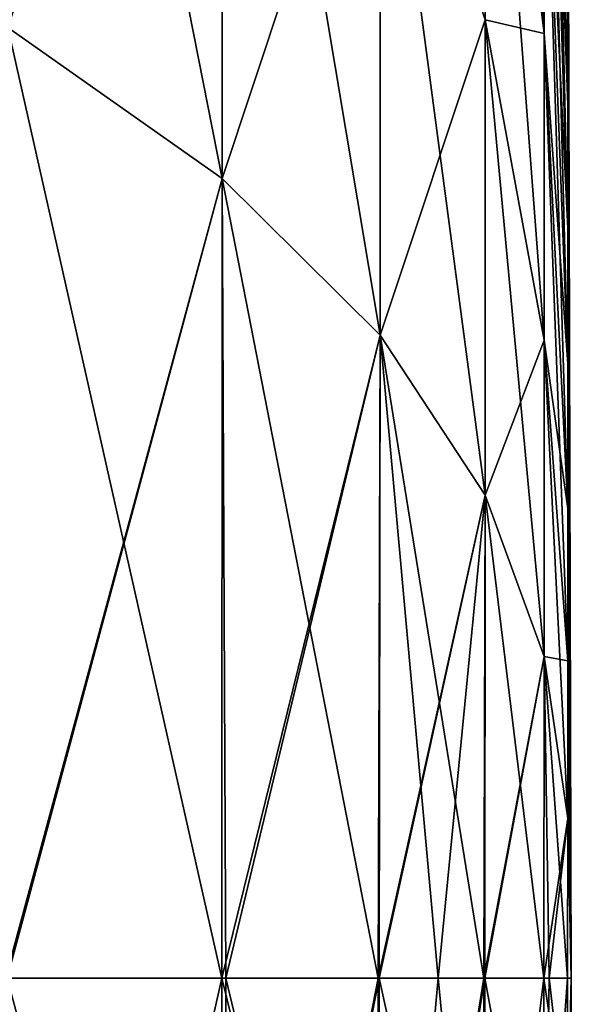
# Model space of a CAD drawing. Header units: millimetres. Extents: x -168 to 168, y -6 to 84.
# Tile 268 of 288: x 167.802 to 168, y 55.491 to 55.845. Entities that reach past the tile are written whole.
import ezdxf

# ---------------------------------------------------------------- set-up
doc = ezdxf.new("R2010")
doc.units = ezdxf.units.MM
doc.header["$LTSCALE"] = 65.185185
for name, color, linetype in [('656', 7, 'CONTINUOUS'), ('662', 7, 'CONTINUOUS'), ('758', 7, 'CONTINUOUS'), ('764', 7, 'CONTINUOUS')]:
    doc.layers.add(name, color=color, linetype=linetype)

msp = doc.modelspace()

# ---------------------------------------------------------------- linework, layer by layer
at = {"layer": '656', "linetype": 'Continuous'}
for points in [[(167.87438, 55.21226, 102.72231), (167.7971, 55.5, 102.26921), (167.87435, 55.5, 102.704), (167.87438, 55.21226, 102.72231)], [(167.79735, 55.15789, 102.29192), (167.7971, 55.5, 102.26921), (167.87438, 55.21226, 102.72231), (167.79735, 55.15789, 102.29192)], [(167.7971, 55.5, 107.73079), (167.79735, 55.15789, 107.70808), (167.87435, 55.5, 107.296), (167.7971, 55.5, 107.73079)], [(167.87435, 55.5, 107.296), (167.79735, 55.15789, 107.70808), (167.87438, 55.21226, 107.27769), (167.87435, 55.5, 107.296)], [(167.87435, 55.5, 107.296), (167.87438, 55.21226, 107.27769), (167.87574, 55.5, 107.28675), (167.87435, 55.5, 107.296)], [(167.87438, 55.21226, 102.72231), (167.87435, 55.5, 102.704), (167.93124, 55.26864, 103.16863), (167.87438, 55.21226, 102.72231)], [(167.93124, 55.26864, 103.16863), (167.87435, 55.5, 102.704), (167.87574, 55.5, 102.71325), (167.93124, 55.26864, 103.16863)], [(167.93086, 55.5, 106.8496), (167.87438, 55.21226, 107.27769), (167.93124, 55.26864, 106.83137), (167.93086, 55.5, 106.8496)], [(167.93049, 55.5, 106.85317), (167.87438, 55.21226, 107.27769), (167.93086, 55.5, 106.8496), (167.93049, 55.5, 106.85317)], [(167.87574, 55.5, 107.28675), (167.87438, 55.21226, 107.27769), (167.93049, 55.5, 106.85317), (167.87574, 55.5, 107.28675)], [(167.93049, 55.5, 103.14683), (167.93124, 55.26864, 103.16863), (167.87574, 55.5, 102.71325), (167.93049, 55.5, 103.14683)], [(167.93086, 55.5, 103.1504), (167.93124, 55.26864, 103.16863), (167.93049, 55.5, 103.14683), (167.93086, 55.5, 103.1504)], [(167.93086, 55.5, 106.8496), (167.93124, 55.26864, 106.83137), (167.95217, 55.5, 106.61995), (167.93086, 55.5, 106.8496)], [(167.96907, 55.32619, 103.62417), (167.93086, 55.5, 103.1504), (167.95217, 55.5, 103.38005), (167.96907, 55.32619, 103.62417)], [(167.93124, 55.26864, 103.16863), (167.93086, 55.5, 103.1504), (167.96907, 55.32619, 103.62417), (167.93124, 55.26864, 103.16863)], [(167.9685, 55.5, 106.39568), (167.93124, 55.26864, 106.83137), (167.9689, 55.5, 106.38942), (167.9685, 55.5, 106.39568)], [(167.9689, 55.5, 106.38942), (167.93124, 55.26864, 106.83137), (167.96907, 55.32619, 106.37583), (167.9689, 55.5, 106.38942)], [(167.95217, 55.5, 106.61995), (167.93124, 55.26864, 106.83137), (167.9685, 55.5, 106.39568), (167.95217, 55.5, 106.61995)], [(167.9685, 55.5, 103.60432), (167.96907, 55.32619, 103.62417), (167.95217, 55.5, 103.38005), (167.9685, 55.5, 103.60432)], [(167.9689, 55.5, 103.61058), (167.96907, 55.32619, 103.62417), (167.9685, 55.5, 103.60432), (167.9689, 55.5, 103.61058)], [(167.96907, 55.32619, 103.62417), (167.9689, 55.5, 103.61058), (167.99023, 55.38418, 104.08322), (167.96907, 55.32619, 103.62417)], [(167.99023, 55.38418, 104.08322), (167.9689, 55.5, 103.61058), (167.99015, 55.5, 104.07322), (167.99023, 55.38418, 104.08322)], [(167.9689, 55.5, 106.38942), (167.96907, 55.32619, 106.37583), (167.99015, 55.5, 105.92678), (167.9689, 55.5, 106.38942)], [(167.99015, 55.5, 105.92678), (167.96907, 55.32619, 106.37583), (167.99023, 55.38418, 105.91678), (167.99015, 55.5, 105.92678)], [(167.99023, 55.38418, 104.08322), (167.99015, 55.5, 104.07322), (167.99868, 55.44211, 104.54173), (167.99023, 55.38418, 104.08322)], [(167.99868, 55.44211, 104.54173), (167.99015, 55.5, 104.07322), (167.99207, 55.5, 104.14057), (167.99868, 55.44211, 104.54173)], [(167.99015, 55.5, 105.92678), (167.99023, 55.38418, 105.91678), (167.99207, 55.5, 105.85943), (167.99015, 55.5, 105.92678)], [(167.99861, 55.5, 105.47131), (167.99023, 55.38418, 105.91678), (167.99868, 55.44211, 105.45827), (167.99861, 55.5, 105.47131)], [(167.99207, 55.5, 105.85943), (167.99023, 55.38418, 105.91678), (167.99861, 55.5, 105.47131), (167.99207, 55.5, 105.85943)], [(167.99861, 55.5, 104.52869), (167.99868, 55.44211, 104.54173), (167.99207, 55.5, 104.14057), (167.99861, 55.5, 104.52869)], [(167.99861, 55.5, 105.47131), (167.99868, 55.44211, 105.45827), (168, 55.5, 105), (167.99861, 55.5, 105.47131)], [(167.99868, 55.44211, 104.54173), (167.99861, 55.5, 104.52869), (168, 55.5, 105), (167.99868, 55.44211, 104.54173)], [(167.99868, 55.14409, 105.29443), (167.99868, 55.10999, 105.24751), (168, 55.5, 105), (167.99868, 55.14409, 105.29443)], [(167.99868, 55.10999, 105.24751), (167.99868, 55.08205, 105.19667), (168, 55.5, 105), (167.99868, 55.10999, 105.24751)], [(167.99868, 55.08205, 105.19667), (167.99868, 55.0607, 105.14274), (168, 55.5, 105), (167.99868, 55.08205, 105.19667)], [(167.99868, 55.0607, 105.14274), (167.99868, 55.04627, 105.08655), (168, 55.5, 105), (167.99868, 55.0607, 105.14274)], [(167.99868, 55.04627, 105.08655), (167.99868, 55.039, 105.029), (168, 55.5, 105), (167.99868, 55.04627, 105.08655)], [(167.99868, 55.039, 105.029), (167.99868, 55.039, 104.971), (168, 55.5, 105), (167.99868, 55.039, 105.029)], [(167.99868, 55.039, 104.971), (167.99868, 55.04627, 104.91345), (168, 55.5, 105), (167.99868, 55.039, 104.971)], [(167.99868, 55.04627, 104.91345), (167.99868, 55.0607, 104.85726), (168, 55.5, 105), (167.99868, 55.04627, 104.91345)], [(167.99868, 55.0607, 104.85726), (167.99868, 55.08205, 104.80333), (168, 55.5, 105), (167.99868, 55.0607, 104.85726)], [(167.99868, 55.08205, 104.80333), (167.99868, 55.10999, 104.75249), (168, 55.5, 105), (167.99868, 55.08205, 104.80333)], [(167.99868, 55.1838, 105.33672), (167.99868, 55.14409, 105.29443), (168, 55.5, 105), (167.99868, 55.1838, 105.33672)], [(167.99868, 55.44211, 105.45827), (167.99868, 55.38513, 105.4474), (168, 55.5, 105), (167.99868, 55.44211, 105.45827)], [(167.99868, 55.38513, 105.4474), (167.99868, 55.32996, 105.42948), (168, 55.5, 105), (167.99868, 55.38513, 105.4474)], [(167.99868, 55.32996, 105.42948), (167.99868, 55.27747, 105.40478), (168, 55.5, 105), (167.99868, 55.32996, 105.42948)], [(167.99868, 55.27747, 105.40478), (167.99868, 55.22849, 105.3737), (168, 55.5, 105), (167.99868, 55.27747, 105.40478)], [(167.99868, 55.22849, 105.3737), (167.99868, 55.1838, 105.33672), (168, 55.5, 105), (167.99868, 55.22849, 105.3737)], [(167.99868, 55.38513, 104.5526), (167.99868, 55.44211, 104.54173), (168, 55.5, 105), (167.99868, 55.38513, 104.5526)], [(167.99868, 55.10999, 104.75249), (167.99868, 55.14409, 104.70557), (168, 55.5, 105), (167.99868, 55.10999, 104.75249)], [(167.99868, 55.14409, 104.70557), (167.99868, 55.1838, 104.66328), (168, 55.5, 105), (167.99868, 55.14409, 104.70557)], [(167.99868, 55.1838, 104.66328), (167.99868, 55.22849, 104.6263), (168, 55.5, 105), (167.99868, 55.1838, 104.66328)], [(167.99868, 55.22849, 104.6263), (167.99868, 55.27747, 104.59522), (168, 55.5, 105), (167.99868, 55.22849, 104.6263)], [(167.99868, 55.27747, 104.59522), (167.99868, 55.32996, 104.57052), (168, 55.5, 105), (167.99868, 55.27747, 104.59522)], [(167.99868, 55.32996, 104.57052), (167.99868, 55.38513, 104.5526), (168, 55.5, 105), (167.99868, 55.32996, 104.57052)]]:
    msp.add_3dface(points, dxfattribs=at)
at = {"layer": '662', "linetype": 'Continuous'}
for points in [[(167.99026, 56.13203, 104.32696), (167.99026, 56.2114, 104.41148), (167.99871, 55.81419, 104.66542), (167.99026, 56.13203, 104.32696)], [(167.99871, 55.81419, 104.66542), (167.99026, 56.2114, 104.41148), (167.99871, 55.85365, 104.70744), (167.99871, 55.81419, 104.66542)], [(167.8744, 55.78772, 102.72246), (167.79735, 56.17883, 102.35615), (167.8744, 56.0709, 102.77648), (167.8744, 55.78772, 102.72246)], [(167.79735, 55.84211, 102.29192), (167.79735, 56.17883, 102.35615), (167.8744, 55.78772, 102.72246), (167.79735, 55.84211, 102.29192)], [(167.79735, 56.17882, 107.64385), (167.79735, 55.84211, 107.70808), (167.8744, 56.0709, 107.22352), (167.79735, 56.17882, 107.64385)], [(167.99026, 55.83988, 104.14156), (167.96907, 56.16808, 103.78477), (167.99026, 55.94479, 104.19093), (167.99026, 55.83988, 104.14156)], [(167.96907, 56.0105, 103.71062), (167.96907, 56.16808, 103.78477), (167.99026, 55.83988, 104.14156), (167.96907, 56.0105, 103.71062)], [(167.99871, 55.76978, 104.62868), (167.99026, 56.13203, 104.32696), (167.99871, 55.81419, 104.66542), (167.99871, 55.76978, 104.62868)], [(167.99026, 56.04269, 104.25305), (167.99026, 56.13203, 104.32696), (167.99871, 55.76978, 104.62868), (167.99026, 56.04269, 104.25305)], [(167.99026, 56.13203, 105.67304), (167.99026, 56.04269, 105.74695), (167.99871, 55.81419, 105.33458), (167.99026, 56.13203, 105.67304)], [(167.99871, 55.85365, 105.29256), (167.99026, 56.13203, 105.67304), (167.99871, 55.81419, 105.33458), (167.99871, 55.85365, 105.29256)], [(167.8744, 56.0709, 107.22352), (167.79735, 55.84211, 107.70808), (167.8744, 55.78772, 107.27754), (167.8744, 56.0709, 107.22352)], [(167.8744, 56.0709, 107.22352), (167.8744, 55.78772, 107.27754), (167.93124, 55.95906, 106.78794), (167.8744, 56.0709, 107.22352)], [(167.8744, 55.78772, 102.72246), (167.8744, 56.0709, 102.77648), (167.93124, 55.73136, 103.16863), (167.8744, 55.78772, 102.72246)], [(167.93124, 55.73136, 103.16863), (167.8744, 56.0709, 102.77648), (167.93124, 55.95906, 103.21206), (167.93124, 55.73136, 103.16863)], [(167.99871, 55.72111, 104.5978), (167.99026, 56.04269, 104.25305), (167.99871, 55.76978, 104.62868), (167.99871, 55.72111, 104.5978)], [(167.99026, 55.94479, 104.19093), (167.99026, 56.04269, 104.25305), (167.99871, 55.72111, 104.5978), (167.99026, 55.94479, 104.19093)], [(167.99026, 56.04269, 105.74695), (167.99026, 55.94479, 105.80907), (167.99871, 55.76978, 105.37132), (167.99026, 56.04269, 105.74695)], [(167.99871, 55.81419, 105.33458), (167.99026, 56.04269, 105.74695), (167.99871, 55.76978, 105.37132), (167.99871, 55.81419, 105.33458)], [(167.96907, 56.0105, 106.28938), (167.93124, 55.95906, 106.78794), (167.96907, 55.84487, 106.3432), (167.96907, 56.0105, 106.28938)], [(167.96907, 55.84487, 103.6568), (167.96907, 56.0105, 103.71062), (167.99026, 55.72961, 104.10573), (167.96907, 55.84487, 103.6568)], [(167.99026, 55.72961, 104.10573), (167.96907, 56.0105, 103.71062), (167.99026, 55.83988, 104.14156), (167.99026, 55.72961, 104.10573)], [(167.96907, 56.0105, 106.28938), (167.96907, 55.84487, 106.3432), (167.99026, 55.83988, 105.85844), (167.96907, 56.0105, 106.28938)], [(167.99026, 55.94479, 105.80907), (167.96907, 56.0105, 106.28938), (167.99026, 55.83988, 105.85844), (167.99026, 55.94479, 105.80907)], [(167.93124, 55.95906, 106.78794), (167.8744, 55.78772, 107.27754), (167.93124, 55.73136, 106.83137), (167.93124, 55.95906, 106.78794)], [(167.93124, 55.95906, 106.78794), (167.93124, 55.73136, 106.83137), (167.96907, 55.84487, 106.3432), (167.93124, 55.95906, 106.78794)], [(167.96907, 55.67381, 103.62417), (167.93124, 55.95906, 103.21206), (167.96907, 55.84487, 103.6568), (167.96907, 55.67381, 103.62417)], [(167.93124, 55.73136, 103.16863), (167.93124, 55.95906, 103.21206), (167.96907, 55.67381, 103.62417), (167.93124, 55.73136, 103.16863)], [(168, 55.5, 105), (167.99871, 55.95085, 104.914), (167.99871, 55.95807, 104.97118), (168, 55.5, 105)], [(168, 55.5, 105), (167.99871, 55.95807, 104.97118), (167.99871, 55.95807, 105.02882), (168, 55.5, 105)], [(168, 55.5, 105), (167.99871, 55.95807, 105.02882), (167.99871, 55.95085, 105.086), (168, 55.5, 105)], [(168, 55.5, 105), (167.99871, 55.93651, 104.85817), (167.99871, 55.95085, 104.914), (168, 55.5, 105)], [(168, 55.5, 105), (167.99871, 55.95085, 105.086), (167.99871, 55.93651, 105.14183), (168, 55.5, 105)], [(167.99026, 55.83988, 104.14156), (167.99026, 55.94479, 104.19093), (167.99871, 55.66896, 104.57326), (167.99026, 55.83988, 104.14156)], [(167.99871, 55.66896, 104.57326), (167.99026, 55.94479, 104.19093), (167.99871, 55.72111, 104.5978), (167.99871, 55.66896, 104.57326)], [(167.99026, 55.94479, 105.80907), (167.99026, 55.83988, 105.85844), (167.99871, 55.72111, 105.4022), (167.99026, 55.94479, 105.80907)], [(167.99871, 55.76978, 105.37132), (167.99026, 55.94479, 105.80907), (167.99871, 55.72111, 105.4022), (167.99871, 55.76978, 105.37132)], [(168, 55.5, 105), (167.99871, 55.91529, 104.80458), (167.99871, 55.93651, 104.85817), (168, 55.5, 105)], [(168, 55.5, 105), (167.99871, 55.93651, 105.14183), (167.99871, 55.91529, 105.19542), (168, 55.5, 105)], [(168, 55.5, 105), (167.99871, 55.88753, 104.75407), (167.99871, 55.91529, 104.80458), (168, 55.5, 105)], [(168, 55.5, 105), (167.99871, 55.91529, 105.19542), (167.99871, 55.88753, 105.24593), (168, 55.5, 105)], [(168, 55.5, 105), (167.99871, 55.85365, 104.70744), (167.99871, 55.88753, 104.75407), (168, 55.5, 105)], [(168, 55.5, 105), (167.99871, 55.88753, 105.24593), (167.99871, 55.85365, 105.29256), (168, 55.5, 105)], [(168, 55.5, 105), (167.99871, 55.81419, 104.66542), (167.99871, 55.85365, 104.70744), (168, 55.5, 105)], [(168, 55.5, 105), (167.99871, 55.85365, 105.29256), (167.99871, 55.81419, 105.33458), (168, 55.5, 105)], [(167.96907, 55.84487, 106.3432), (167.93124, 55.73136, 106.83137), (167.96907, 55.67381, 106.37583), (167.96907, 55.84487, 106.3432)], [(167.96907, 55.67381, 103.62417), (167.96907, 55.84487, 103.6568), (167.99026, 55.61572, 104.084), (167.96907, 55.67381, 103.62417)], [(167.99026, 55.61572, 104.084), (167.96907, 55.84487, 103.6568), (167.99026, 55.72961, 104.10573), (167.99026, 55.61572, 104.084)], [(167.96907, 55.84487, 106.3432), (167.96907, 55.67381, 106.37583), (167.99026, 55.72961, 105.89427), (167.96907, 55.84487, 106.3432)], [(167.99026, 55.83988, 105.85844), (167.96907, 55.84487, 106.3432), (167.99026, 55.72961, 105.89427), (167.99026, 55.83988, 105.85844)], [(167.79735, 55.84211, 107.70808), (167.79647, 55.5, 107.73386), (167.8744, 55.78772, 107.27754), (167.79735, 55.84211, 107.70808)], [(167.87435, 55.5, 102.704), (167.7971, 55.5, 102.26921), (167.79735, 55.84211, 102.29192), (167.87435, 55.5, 102.704)], [(167.87435, 55.5, 102.704), (167.79735, 55.84211, 102.29192), (167.8744, 55.78772, 102.72246), (167.87435, 55.5, 102.704)], [(167.99026, 55.72961, 104.10573), (167.99026, 55.83988, 104.14156), (167.99871, 55.61414, 104.55544), (167.99026, 55.72961, 104.10573)], [(167.99871, 55.61414, 104.55544), (167.99026, 55.83988, 104.14156), (167.99871, 55.66896, 104.57326), (167.99871, 55.61414, 104.55544)], [(167.99026, 55.83988, 105.85844), (167.99026, 55.72961, 105.89427), (167.99871, 55.66896, 105.42674), (167.99026, 55.83988, 105.85844)], [(167.99871, 55.72111, 105.4022), (167.99026, 55.83988, 105.85844), (167.99871, 55.66896, 105.42674), (167.99871, 55.72111, 105.4022)], [(168, 55.5, 105), (167.99871, 55.76978, 104.62868), (167.99871, 55.81419, 104.66542), (168, 55.5, 105)], [(168, 55.5, 105), (167.99871, 55.81419, 105.33458), (167.99871, 55.76978, 105.37132), (168, 55.5, 105)], [(167.79647, 55.5, 107.73386), (167.7971, 55.5, 107.73079), (167.8744, 55.78772, 107.27754), (167.79647, 55.5, 107.73386)], [(167.7971, 55.5, 107.73079), (167.87435, 55.5, 107.296), (167.8744, 55.78772, 107.27754), (167.7971, 55.5, 107.73079)], [(167.8744, 55.78772, 107.27754), (167.87435, 55.5, 107.296), (167.93124, 55.73136, 106.83137), (167.8744, 55.78772, 107.27754)], [(167.87574, 55.5, 102.71325), (167.87435, 55.5, 102.704), (167.8744, 55.78772, 102.72246), (167.87574, 55.5, 102.71325)], [(167.93049, 55.5, 103.14683), (167.8744, 55.78772, 102.72246), (167.93124, 55.73136, 103.16863), (167.93049, 55.5, 103.14683)], [(167.93049, 55.5, 103.14683), (167.87574, 55.5, 102.71325), (167.8744, 55.78772, 102.72246), (167.93049, 55.5, 103.14683)], [(168, 55.5, 105), (167.99871, 55.72111, 104.5978), (167.99871, 55.76978, 104.62868), (168, 55.5, 105)], [(168, 55.5, 105), (167.99871, 55.76978, 105.37132), (167.99871, 55.72111, 105.4022), (168, 55.5, 105)], [(167.87435, 55.5, 107.296), (167.87574, 55.5, 107.28675), (167.93124, 55.73136, 106.83137), (167.87435, 55.5, 107.296)], [(167.87574, 55.5, 107.28675), (167.93049, 55.5, 106.85317), (167.93124, 55.73136, 106.83137), (167.87574, 55.5, 107.28675)], [(167.93124, 55.73136, 106.83137), (167.93049, 55.5, 106.85317), (167.96907, 55.67381, 106.37583), (167.93124, 55.73136, 106.83137)], [(167.93086, 55.5, 103.1504), (167.93049, 55.5, 103.14683), (167.93124, 55.73136, 103.16863), (167.93086, 55.5, 103.1504)], [(167.95217, 55.5, 103.38005), (167.93086, 55.5, 103.1504), (167.93124, 55.73136, 103.16863), (167.95217, 55.5, 103.38005)], [(167.9685, 55.5, 103.60432), (167.95217, 55.5, 103.38005), (167.93124, 55.73136, 103.16863), (167.9685, 55.5, 103.60432)], [(167.9685, 55.5, 103.60432), (167.93124, 55.73136, 103.16863), (167.96907, 55.67381, 103.62417), (167.9685, 55.5, 103.60432)], [(167.99026, 55.72961, 105.89427), (167.96907, 55.67381, 106.37583), (167.99026, 55.61572, 105.916), (167.99026, 55.72961, 105.89427)], [(167.99026, 55.61572, 104.084), (167.99026, 55.72961, 104.10573), (167.99871, 55.55752, 104.54464), (167.99026, 55.61572, 104.084)], [(167.99871, 55.55752, 104.54464), (167.99026, 55.72961, 104.10573), (167.99871, 55.61414, 104.55544), (167.99871, 55.55752, 104.54464)], [(167.99026, 55.72961, 105.89427), (167.99026, 55.61572, 105.916), (167.99871, 55.61414, 105.44456), (167.99026, 55.72961, 105.89427)], [(167.99871, 55.66896, 105.42674), (167.99026, 55.72961, 105.89427), (167.99871, 55.61414, 105.44456), (167.99871, 55.66896, 105.42674)], [(168, 55.5, 105), (167.99871, 55.66896, 104.57326), (167.99871, 55.72111, 104.5978), (168, 55.5, 105)], [(168, 55.5, 105), (167.99871, 55.72111, 105.4022), (167.99871, 55.66896, 105.42674), (168, 55.5, 105)], [(167.93049, 55.5, 106.85317), (167.93086, 55.5, 106.8496), (167.96907, 55.67381, 106.37583), (167.93049, 55.5, 106.85317)], [(167.93086, 55.5, 106.8496), (167.95217, 55.5, 106.61995), (167.96907, 55.67381, 106.37583), (167.93086, 55.5, 106.8496)], [(167.95217, 55.5, 106.61995), (167.9685, 55.5, 106.39568), (167.96907, 55.67381, 106.37583), (167.95217, 55.5, 106.61995)], [(167.96907, 55.67381, 106.37583), (167.9685, 55.5, 106.39568), (167.99026, 55.61572, 105.916), (167.96907, 55.67381, 106.37583)], [(167.9689, 55.5, 103.61058), (167.9685, 55.5, 103.60432), (167.96907, 55.67381, 103.62417), (167.9689, 55.5, 103.61058)], [(167.99015, 55.5, 104.07322), (167.9689, 55.5, 103.61058), (167.96907, 55.67381, 103.62417), (167.99015, 55.5, 104.07322)], [(167.99015, 55.5, 104.07322), (167.96907, 55.67381, 103.62417), (167.99026, 55.61572, 104.084), (167.99015, 55.5, 104.07322)], [(168, 55.5, 105), (167.99871, 55.61414, 104.55544), (167.99871, 55.66896, 104.57326), (168, 55.5, 105)], [(168, 55.5, 105), (167.99871, 55.66896, 105.42674), (167.99871, 55.61414, 105.44456), (168, 55.5, 105)], [(167.9685, 55.5, 106.39568), (167.9689, 55.5, 106.38942), (167.99026, 55.61572, 105.916), (167.9685, 55.5, 106.39568)], [(167.9689, 55.5, 106.38942), (167.99015, 55.5, 105.92678), (167.99026, 55.61572, 105.916), (167.9689, 55.5, 106.38942)], [(167.99026, 55.61572, 105.916), (167.99015, 55.5, 105.92678), (167.99871, 55.55752, 105.45536), (167.99026, 55.61572, 105.916)], [(167.99207, 55.5, 104.14057), (167.99015, 55.5, 104.07322), (167.99026, 55.61572, 104.084), (167.99207, 55.5, 104.14057)], [(167.99871, 55.61414, 105.44456), (167.99026, 55.61572, 105.916), (167.99871, 55.55752, 105.45536), (167.99871, 55.61414, 105.44456)], [(167.99861, 55.5, 104.52869), (167.99207, 55.5, 104.14057), (167.99026, 55.61572, 104.084), (167.99861, 55.5, 104.52869)], [(167.99861, 55.5, 104.52869), (167.99026, 55.61572, 104.084), (167.99871, 55.55752, 104.54464), (167.99861, 55.5, 104.52869)], [(168, 55.5, 105), (167.99871, 55.55752, 104.54464), (167.99871, 55.61414, 104.55544), (168, 55.5, 105)], [(168, 55.5, 105), (167.99871, 55.61414, 105.44456), (167.99871, 55.55752, 105.45536), (168, 55.5, 105)], [(167.99015, 55.5, 105.92678), (167.99207, 55.5, 105.85943), (167.99871, 55.55752, 105.45536), (167.99015, 55.5, 105.92678)], [(167.99207, 55.5, 105.85943), (167.99861, 55.5, 105.47131), (167.99871, 55.55752, 105.45536), (167.99207, 55.5, 105.85943)], [(167.99861, 55.5, 105.47131), (168, 55.5, 105), (167.99871, 55.55752, 105.45536), (167.99861, 55.5, 105.47131)], [(168, 55.5, 105), (167.99861, 55.5, 104.52869), (167.99871, 55.55752, 104.54464), (168, 55.5, 105)]]:
    msp.add_3dface(points, dxfattribs=at)
at = {"layer": '758', "linetype": 'Continuous'}
for points in [[(167.87438, 55.21226, -107.27769), (167.7971, 55.5, -107.73079), (167.87435, 55.5, -107.296), (167.87438, 55.21226, -107.27769)], [(167.79735, 55.15789, -107.70808), (167.7971, 55.5, -107.73079), (167.87438, 55.21226, -107.27769), (167.79735, 55.15789, -107.70808)], [(167.7971, 55.5, -102.26921), (167.79735, 55.15789, -102.29192), (167.87435, 55.5, -102.704), (167.7971, 55.5, -102.26921)], [(167.87435, 55.5, -102.704), (167.79735, 55.15789, -102.29192), (167.87438, 55.21226, -102.72231), (167.87435, 55.5, -102.704)], [(167.87435, 55.5, -102.704), (167.87438, 55.21226, -102.72231), (167.87574, 55.5, -102.71325), (167.87435, 55.5, -102.704)], [(167.87438, 55.21226, -107.27769), (167.87435, 55.5, -107.296), (167.93124, 55.26864, -106.83137), (167.87438, 55.21226, -107.27769)], [(167.93124, 55.26864, -106.83137), (167.87435, 55.5, -107.296), (167.87574, 55.5, -107.28675), (167.93124, 55.26864, -106.83137)], [(167.93086, 55.5, -103.1504), (167.87438, 55.21226, -102.72231), (167.93124, 55.26864, -103.16863), (167.93086, 55.5, -103.1504)], [(167.93049, 55.5, -103.14683), (167.87438, 55.21226, -102.72231), (167.93086, 55.5, -103.1504), (167.93049, 55.5, -103.14683)], [(167.87574, 55.5, -102.71325), (167.87438, 55.21226, -102.72231), (167.93049, 55.5, -103.14683), (167.87574, 55.5, -102.71325)], [(167.93049, 55.5, -106.85317), (167.93124, 55.26864, -106.83137), (167.87574, 55.5, -107.28675), (167.93049, 55.5, -106.85317)], [(167.93086, 55.5, -106.8496), (167.93124, 55.26864, -106.83137), (167.93049, 55.5, -106.85317), (167.93086, 55.5, -106.8496)], [(167.93086, 55.5, -103.1504), (167.93124, 55.26864, -103.16863), (167.95217, 55.5, -103.38005), (167.93086, 55.5, -103.1504)], [(167.96907, 55.32619, -106.37583), (167.93086, 55.5, -106.8496), (167.95217, 55.5, -106.61995), (167.96907, 55.32619, -106.37583)], [(167.93124, 55.26864, -106.83137), (167.93086, 55.5, -106.8496), (167.96907, 55.32619, -106.37583), (167.93124, 55.26864, -106.83137)], [(167.9685, 55.5, -103.60432), (167.93124, 55.26864, -103.16863), (167.9689, 55.5, -103.61058), (167.9685, 55.5, -103.60432)], [(167.9689, 55.5, -103.61058), (167.93124, 55.26864, -103.16863), (167.96907, 55.32619, -103.62417), (167.9689, 55.5, -103.61058)], [(167.95217, 55.5, -103.38005), (167.93124, 55.26864, -103.16863), (167.9685, 55.5, -103.60432), (167.95217, 55.5, -103.38005)], [(167.9685, 55.5, -106.39568), (167.96907, 55.32619, -106.37583), (167.95217, 55.5, -106.61995), (167.9685, 55.5, -106.39568)], [(167.9689, 55.5, -106.38942), (167.96907, 55.32619, -106.37583), (167.9685, 55.5, -106.39568), (167.9689, 55.5, -106.38942)], [(167.96907, 55.32619, -106.37583), (167.9689, 55.5, -106.38942), (167.99023, 55.38418, -105.91678), (167.96907, 55.32619, -106.37583)], [(167.99023, 55.38418, -105.91678), (167.9689, 55.5, -106.38942), (167.99015, 55.5, -105.92678), (167.99023, 55.38418, -105.91678)], [(167.9689, 55.5, -103.61058), (167.96907, 55.32619, -103.62417), (167.99015, 55.5, -104.07322), (167.9689, 55.5, -103.61058)], [(167.99015, 55.5, -104.07322), (167.96907, 55.32619, -103.62417), (167.99023, 55.38418, -104.08322), (167.99015, 55.5, -104.07322)], [(167.99023, 55.38418, -105.91678), (167.99015, 55.5, -105.92678), (167.99868, 55.44211, -105.45827), (167.99023, 55.38418, -105.91678)], [(167.99868, 55.44211, -105.45827), (167.99015, 55.5, -105.92678), (167.99207, 55.5, -105.85943), (167.99868, 55.44211, -105.45827)], [(167.99015, 55.5, -104.07322), (167.99023, 55.38418, -104.08322), (167.99207, 55.5, -104.14057), (167.99015, 55.5, -104.07322)], [(167.99861, 55.5, -104.52869), (167.99023, 55.38418, -104.08322), (167.99868, 55.44211, -104.54173), (167.99861, 55.5, -104.52869)], [(167.99207, 55.5, -104.14057), (167.99023, 55.38418, -104.08322), (167.99861, 55.5, -104.52869), (167.99207, 55.5, -104.14057)], [(167.99861, 55.5, -105.47131), (167.99868, 55.44211, -105.45827), (167.99207, 55.5, -105.85943), (167.99861, 55.5, -105.47131)], [(167.99861, 55.5, -104.52869), (167.99868, 55.44211, -104.54173), (168, 55.5, -105), (167.99861, 55.5, -104.52869)], [(167.99868, 55.44211, -105.45827), (167.99861, 55.5, -105.47131), (168, 55.5, -105), (167.99868, 55.44211, -105.45827)], [(167.99868, 55.14409, -104.70557), (167.99868, 55.10999, -104.75249), (168, 55.5, -105), (167.99868, 55.14409, -104.70557)], [(167.99868, 55.10999, -104.75249), (167.99868, 55.08205, -104.80333), (168, 55.5, -105), (167.99868, 55.10999, -104.75249)], [(167.99868, 55.08205, -104.80333), (167.99868, 55.0607, -104.85726), (168, 55.5, -105), (167.99868, 55.08205, -104.80333)], [(167.99868, 55.0607, -104.85726), (167.99868, 55.04627, -104.91345), (168, 55.5, -105), (167.99868, 55.0607, -104.85726)], [(167.99868, 55.04627, -104.91345), (167.99868, 55.039, -104.971), (168, 55.5, -105), (167.99868, 55.04627, -104.91345)], [(167.99868, 55.039, -104.971), (167.99868, 55.039, -105.029), (168, 55.5, -105), (167.99868, 55.039, -104.971)], [(167.99868, 55.039, -105.029), (167.99868, 55.04627, -105.08655), (168, 55.5, -105), (167.99868, 55.039, -105.029)], [(167.99868, 55.04627, -105.08655), (167.99868, 55.0607, -105.14274), (168, 55.5, -105), (167.99868, 55.04627, -105.08655)], [(167.99868, 55.0607, -105.14274), (167.99868, 55.08205, -105.19667), (168, 55.5, -105), (167.99868, 55.0607, -105.14274)], [(167.99868, 55.08205, -105.19667), (167.99868, 55.10999, -105.24751), (168, 55.5, -105), (167.99868, 55.08205, -105.19667)], [(167.99868, 55.1838, -104.66328), (167.99868, 55.14409, -104.70557), (168, 55.5, -105), (167.99868, 55.1838, -104.66328)], [(167.99868, 55.44211, -104.54173), (167.99868, 55.38513, -104.5526), (168, 55.5, -105), (167.99868, 55.44211, -104.54173)], [(167.99868, 55.38513, -104.5526), (167.99868, 55.32996, -104.57052), (168, 55.5, -105), (167.99868, 55.38513, -104.5526)], [(167.99868, 55.32996, -104.57052), (167.99868, 55.27747, -104.59522), (168, 55.5, -105), (167.99868, 55.32996, -104.57052)], [(167.99868, 55.27747, -104.59522), (167.99868, 55.22849, -104.6263), (168, 55.5, -105), (167.99868, 55.27747, -104.59522)], [(167.99868, 55.22849, -104.6263), (167.99868, 55.1838, -104.66328), (168, 55.5, -105), (167.99868, 55.22849, -104.6263)], [(167.99868, 55.38513, -105.4474), (167.99868, 55.44211, -105.45827), (168, 55.5, -105), (167.99868, 55.38513, -105.4474)], [(167.99868, 55.10999, -105.24751), (167.99868, 55.14409, -105.29443), (168, 55.5, -105), (167.99868, 55.10999, -105.24751)], [(167.99868, 55.14409, -105.29443), (167.99868, 55.1838, -105.33672), (168, 55.5, -105), (167.99868, 55.14409, -105.29443)], [(167.99868, 55.1838, -105.33672), (167.99868, 55.22849, -105.3737), (168, 55.5, -105), (167.99868, 55.1838, -105.33672)], [(167.99868, 55.22849, -105.3737), (167.99868, 55.27747, -105.40478), (168, 55.5, -105), (167.99868, 55.22849, -105.3737)], [(167.99868, 55.27747, -105.40478), (167.99868, 55.32996, -105.42948), (168, 55.5, -105), (167.99868, 55.27747, -105.40478)], [(167.99868, 55.32996, -105.42948), (167.99868, 55.38513, -105.4474), (168, 55.5, -105), (167.99868, 55.32996, -105.42948)]]:
    msp.add_3dface(points, dxfattribs=at)
at = {"layer": '764', "linetype": 'Continuous'}
for points in [[(167.99026, 56.13203, -105.67304), (167.99026, 56.2114, -105.58852), (167.99871, 55.81419, -105.33458), (167.99026, 56.13203, -105.67304)], [(167.99871, 55.81419, -105.33458), (167.99026, 56.2114, -105.58852), (167.99871, 55.85365, -105.29256), (167.99871, 55.81419, -105.33458)], [(167.8744, 55.78772, -107.27754), (167.79735, 56.17883, -107.64385), (167.8744, 56.0709, -107.22352), (167.8744, 55.78772, -107.27754)], [(167.79735, 55.84211, -107.70808), (167.79735, 56.17883, -107.64385), (167.8744, 55.78772, -107.27754), (167.79735, 55.84211, -107.70808)], [(167.79735, 56.17882, -102.35615), (167.79735, 55.84211, -102.29192), (167.8744, 56.0709, -102.77648), (167.79735, 56.17882, -102.35615)], [(167.99026, 55.83988, -105.85844), (167.96907, 56.16808, -106.21523), (167.99026, 55.94479, -105.80907), (167.99026, 55.83988, -105.85844)], [(167.96907, 56.0105, -106.28938), (167.96907, 56.16808, -106.21523), (167.99026, 55.83988, -105.85844), (167.96907, 56.0105, -106.28938)], [(167.99871, 55.76978, -105.37132), (167.99026, 56.13203, -105.67304), (167.99871, 55.81419, -105.33458), (167.99871, 55.76978, -105.37132)], [(167.99026, 56.04269, -105.74695), (167.99026, 56.13203, -105.67304), (167.99871, 55.76978, -105.37132), (167.99026, 56.04269, -105.74695)], [(167.99026, 56.13203, -104.32696), (167.99026, 56.04269, -104.25305), (167.99871, 55.81419, -104.66542), (167.99026, 56.13203, -104.32696)], [(167.99871, 55.85365, -104.70744), (167.99026, 56.13203, -104.32696), (167.99871, 55.81419, -104.66542), (167.99871, 55.85365, -104.70744)], [(167.8744, 56.0709, -102.77648), (167.79735, 55.84211, -102.29192), (167.8744, 55.78772, -102.72246), (167.8744, 56.0709, -102.77648)], [(167.8744, 56.0709, -102.77648), (167.8744, 55.78772, -102.72246), (167.93124, 55.95906, -103.21206), (167.8744, 56.0709, -102.77648)], [(167.8744, 55.78772, -107.27754), (167.8744, 56.0709, -107.22352), (167.93124, 55.73136, -106.83137), (167.8744, 55.78772, -107.27754)], [(167.93124, 55.73136, -106.83137), (167.8744, 56.0709, -107.22352), (167.93124, 55.95906, -106.78794), (167.93124, 55.73136, -106.83137)], [(167.99871, 55.72111, -105.4022), (167.99026, 56.04269, -105.74695), (167.99871, 55.76978, -105.37132), (167.99871, 55.72111, -105.4022)], [(167.99026, 55.94479, -105.80907), (167.99026, 56.04269, -105.74695), (167.99871, 55.72111, -105.4022), (167.99026, 55.94479, -105.80907)], [(167.99026, 56.04269, -104.25305), (167.99026, 55.94479, -104.19093), (167.99871, 55.76978, -104.62868), (167.99026, 56.04269, -104.25305)], [(167.99871, 55.81419, -104.66542), (167.99026, 56.04269, -104.25305), (167.99871, 55.76978, -104.62868), (167.99871, 55.81419, -104.66542)], [(167.96907, 56.0105, -103.71062), (167.93124, 55.95906, -103.21206), (167.96907, 55.84487, -103.6568), (167.96907, 56.0105, -103.71062)], [(167.96907, 55.84487, -106.3432), (167.96907, 56.0105, -106.28938), (167.99026, 55.72961, -105.89427), (167.96907, 55.84487, -106.3432)], [(167.99026, 55.72961, -105.89427), (167.96907, 56.0105, -106.28938), (167.99026, 55.83988, -105.85844), (167.99026, 55.72961, -105.89427)], [(167.96907, 56.0105, -103.71062), (167.96907, 55.84487, -103.6568), (167.99026, 55.83988, -104.14156), (167.96907, 56.0105, -103.71062)], [(167.99026, 55.94479, -104.19093), (167.96907, 56.0105, -103.71062), (167.99026, 55.83988, -104.14156), (167.99026, 55.94479, -104.19093)], [(167.93124, 55.95906, -103.21206), (167.8744, 55.78772, -102.72246), (167.93124, 55.73136, -103.16863), (167.93124, 55.95906, -103.21206)], [(167.93124, 55.95906, -103.21206), (167.93124, 55.73136, -103.16863), (167.96907, 55.84487, -103.6568), (167.93124, 55.95906, -103.21206)], [(167.96907, 55.67381, -106.37583), (167.93124, 55.95906, -106.78794), (167.96907, 55.84487, -106.3432), (167.96907, 55.67381, -106.37583)], [(167.93124, 55.73136, -106.83137), (167.93124, 55.95906, -106.78794), (167.96907, 55.67381, -106.37583), (167.93124, 55.73136, -106.83137)], [(168, 55.5, -105), (167.99871, 55.95085, -105.086), (167.99871, 55.95807, -105.02882), (168, 55.5, -105)], [(168, 55.5, -105), (167.99871, 55.95807, -105.02882), (167.99871, 55.95807, -104.97118), (168, 55.5, -105)], [(168, 55.5, -105), (167.99871, 55.95807, -104.97118), (167.99871, 55.95085, -104.914), (168, 55.5, -105)], [(168, 55.5, -105), (167.99871, 55.93651, -105.14183), (167.99871, 55.95085, -105.086), (168, 55.5, -105)], [(168, 55.5, -105), (167.99871, 55.95085, -104.914), (167.99871, 55.93651, -104.85817), (168, 55.5, -105)], [(167.99026, 55.83988, -105.85844), (167.99026, 55.94479, -105.80907), (167.99871, 55.66896, -105.42674), (167.99026, 55.83988, -105.85844)], [(167.99871, 55.66896, -105.42674), (167.99026, 55.94479, -105.80907), (167.99871, 55.72111, -105.4022), (167.99871, 55.66896, -105.42674)], [(167.99026, 55.94479, -104.19093), (167.99026, 55.83988, -104.14156), (167.99871, 55.72111, -104.5978), (167.99026, 55.94479, -104.19093)], [(167.99871, 55.76978, -104.62868), (167.99026, 55.94479, -104.19093), (167.99871, 55.72111, -104.5978), (167.99871, 55.76978, -104.62868)], [(168, 55.5, -105), (167.99871, 55.91529, -105.19542), (167.99871, 55.93651, -105.14183), (168, 55.5, -105)], [(168, 55.5, -105), (167.99871, 55.93651, -104.85817), (167.99871, 55.91529, -104.80458), (168, 55.5, -105)], [(168, 55.5, -105), (167.99871, 55.88753, -105.24593), (167.99871, 55.91529, -105.19542), (168, 55.5, -105)], [(168, 55.5, -105), (167.99871, 55.91529, -104.80458), (167.99871, 55.88753, -104.75407), (168, 55.5, -105)], [(168, 55.5, -105), (167.99871, 55.85365, -105.29256), (167.99871, 55.88753, -105.24593), (168, 55.5, -105)], [(168, 55.5, -105), (167.99871, 55.88753, -104.75407), (167.99871, 55.85365, -104.70744), (168, 55.5, -105)], [(168, 55.5, -105), (167.99871, 55.81419, -105.33458), (167.99871, 55.85365, -105.29256), (168, 55.5, -105)], [(168, 55.5, -105), (167.99871, 55.85365, -104.70744), (167.99871, 55.81419, -104.66542), (168, 55.5, -105)], [(167.96907, 55.84487, -103.6568), (167.93124, 55.73136, -103.16863), (167.96907, 55.67381, -103.62417), (167.96907, 55.84487, -103.6568)], [(167.96907, 55.67381, -106.37583), (167.96907, 55.84487, -106.3432), (167.99026, 55.61572, -105.916), (167.96907, 55.67381, -106.37583)], [(167.99026, 55.61572, -105.916), (167.96907, 55.84487, -106.3432), (167.99026, 55.72961, -105.89427), (167.99026, 55.61572, -105.916)], [(167.96907, 55.84487, -103.6568), (167.96907, 55.67381, -103.62417), (167.99026, 55.72961, -104.10573), (167.96907, 55.84487, -103.6568)], [(167.99026, 55.83988, -104.14156), (167.96907, 55.84487, -103.6568), (167.99026, 55.72961, -104.10573), (167.99026, 55.83988, -104.14156)], [(167.79735, 55.84211, -102.29192), (167.79647, 55.5, -102.26614), (167.8744, 55.78772, -102.72246), (167.79735, 55.84211, -102.29192)], [(167.87435, 55.5, -107.296), (167.7971, 55.5, -107.73079), (167.79735, 55.84211, -107.70808), (167.87435, 55.5, -107.296)], [(167.87435, 55.5, -107.296), (167.79735, 55.84211, -107.70808), (167.8744, 55.78772, -107.27754), (167.87435, 55.5, -107.296)], [(167.99026, 55.72961, -105.89427), (167.99026, 55.83988, -105.85844), (167.99871, 55.61414, -105.44456), (167.99026, 55.72961, -105.89427)], [(167.99871, 55.61414, -105.44456), (167.99026, 55.83988, -105.85844), (167.99871, 55.66896, -105.42674), (167.99871, 55.61414, -105.44456)], [(167.99026, 55.83988, -104.14156), (167.99026, 55.72961, -104.10573), (167.99871, 55.66896, -104.57326), (167.99026, 55.83988, -104.14156)], [(167.99871, 55.72111, -104.5978), (167.99026, 55.83988, -104.14156), (167.99871, 55.66896, -104.57326), (167.99871, 55.72111, -104.5978)], [(168, 55.5, -105), (167.99871, 55.76978, -105.37132), (167.99871, 55.81419, -105.33458), (168, 55.5, -105)], [(168, 55.5, -105), (167.99871, 55.81419, -104.66542), (167.99871, 55.76978, -104.62868), (168, 55.5, -105)], [(167.79647, 55.5, -102.26614), (167.7971, 55.5, -102.26921), (167.8744, 55.78772, -102.72246), (167.79647, 55.5, -102.26614)], [(167.7971, 55.5, -102.26921), (167.87435, 55.5, -102.704), (167.8744, 55.78772, -102.72246), (167.7971, 55.5, -102.26921)], [(167.8744, 55.78772, -102.72246), (167.87435, 55.5, -102.704), (167.93124, 55.73136, -103.16863), (167.8744, 55.78772, -102.72246)], [(167.87574, 55.5, -107.28675), (167.87435, 55.5, -107.296), (167.8744, 55.78772, -107.27754), (167.87574, 55.5, -107.28675)], [(167.93049, 55.5, -106.85317), (167.8744, 55.78772, -107.27754), (167.93124, 55.73136, -106.83137), (167.93049, 55.5, -106.85317)], [(167.93049, 55.5, -106.85317), (167.87574, 55.5, -107.28675), (167.8744, 55.78772, -107.27754), (167.93049, 55.5, -106.85317)], [(168, 55.5, -105), (167.99871, 55.72111, -105.4022), (167.99871, 55.76978, -105.37132), (168, 55.5, -105)], [(168, 55.5, -105), (167.99871, 55.76978, -104.62868), (167.99871, 55.72111, -104.5978), (168, 55.5, -105)], [(167.87435, 55.5, -102.704), (167.87574, 55.5, -102.71325), (167.93124, 55.73136, -103.16863), (167.87435, 55.5, -102.704)], [(167.87574, 55.5, -102.71325), (167.93049, 55.5, -103.14683), (167.93124, 55.73136, -103.16863), (167.87574, 55.5, -102.71325)], [(167.93124, 55.73136, -103.16863), (167.93049, 55.5, -103.14683), (167.96907, 55.67381, -103.62417), (167.93124, 55.73136, -103.16863)], [(167.93086, 55.5, -106.8496), (167.93049, 55.5, -106.85317), (167.93124, 55.73136, -106.83137), (167.93086, 55.5, -106.8496)], [(167.95217, 55.5, -106.61995), (167.93086, 55.5, -106.8496), (167.93124, 55.73136, -106.83137), (167.95217, 55.5, -106.61995)], [(167.9685, 55.5, -106.39568), (167.95217, 55.5, -106.61995), (167.93124, 55.73136, -106.83137), (167.9685, 55.5, -106.39568)], [(167.9685, 55.5, -106.39568), (167.93124, 55.73136, -106.83137), (167.96907, 55.67381, -106.37583), (167.9685, 55.5, -106.39568)], [(167.99026, 55.72961, -104.10573), (167.96907, 55.67381, -103.62417), (167.99026, 55.61572, -104.084), (167.99026, 55.72961, -104.10573)], [(167.99026, 55.61572, -105.916), (167.99026, 55.72961, -105.89427), (167.99871, 55.55752, -105.45536), (167.99026, 55.61572, -105.916)], [(167.99871, 55.55752, -105.45536), (167.99026, 55.72961, -105.89427), (167.99871, 55.61414, -105.44456), (167.99871, 55.55752, -105.45536)], [(167.99026, 55.72961, -104.10573), (167.99026, 55.61572, -104.084), (167.99871, 55.61414, -104.55544), (167.99026, 55.72961, -104.10573)], [(167.99871, 55.66896, -104.57326), (167.99026, 55.72961, -104.10573), (167.99871, 55.61414, -104.55544), (167.99871, 55.66896, -104.57326)], [(168, 55.5, -105), (167.99871, 55.66896, -105.42674), (167.99871, 55.72111, -105.4022), (168, 55.5, -105)], [(168, 55.5, -105), (167.99871, 55.72111, -104.5978), (167.99871, 55.66896, -104.57326), (168, 55.5, -105)], [(167.93049, 55.5, -103.14683), (167.93086, 55.5, -103.1504), (167.96907, 55.67381, -103.62417), (167.93049, 55.5, -103.14683)], [(167.93086, 55.5, -103.1504), (167.95217, 55.5, -103.38005), (167.96907, 55.67381, -103.62417), (167.93086, 55.5, -103.1504)], [(167.95217, 55.5, -103.38005), (167.9685, 55.5, -103.60432), (167.96907, 55.67381, -103.62417), (167.95217, 55.5, -103.38005)], [(167.96907, 55.67381, -103.62417), (167.9685, 55.5, -103.60432), (167.99026, 55.61572, -104.084), (167.96907, 55.67381, -103.62417)], [(167.9689, 55.5, -106.38942), (167.9685, 55.5, -106.39568), (167.96907, 55.67381, -106.37583), (167.9689, 55.5, -106.38942)], [(167.99015, 55.5, -105.92678), (167.9689, 55.5, -106.38942), (167.96907, 55.67381, -106.37583), (167.99015, 55.5, -105.92678)], [(167.99015, 55.5, -105.92678), (167.96907, 55.67381, -106.37583), (167.99026, 55.61572, -105.916), (167.99015, 55.5, -105.92678)], [(168, 55.5, -105), (167.99871, 55.61414, -105.44456), (167.99871, 55.66896, -105.42674), (168, 55.5, -105)], [(168, 55.5, -105), (167.99871, 55.66896, -104.57326), (167.99871, 55.61414, -104.55544), (168, 55.5, -105)], [(167.9685, 55.5, -103.60432), (167.9689, 55.5, -103.61058), (167.99026, 55.61572, -104.084), (167.9685, 55.5, -103.60432)], [(167.9689, 55.5, -103.61058), (167.99015, 55.5, -104.07322), (167.99026, 55.61572, -104.084), (167.9689, 55.5, -103.61058)], [(167.99026, 55.61572, -104.084), (167.99015, 55.5, -104.07322), (167.99871, 55.55752, -104.54464), (167.99026, 55.61572, -104.084)], [(167.99207, 55.5, -105.85943), (167.99015, 55.5, -105.92678), (167.99026, 55.61572, -105.916), (167.99207, 55.5, -105.85943)], [(167.99871, 55.61414, -104.55544), (167.99026, 55.61572, -104.084), (167.99871, 55.55752, -104.54464), (167.99871, 55.61414, -104.55544)], [(167.99861, 55.5, -105.47131), (167.99207, 55.5, -105.85943), (167.99026, 55.61572, -105.916), (167.99861, 55.5, -105.47131)], [(167.99861, 55.5, -105.47131), (167.99026, 55.61572, -105.916), (167.99871, 55.55752, -105.45536), (167.99861, 55.5, -105.47131)], [(168, 55.5, -105), (167.99871, 55.55752, -105.45536), (167.99871, 55.61414, -105.44456), (168, 55.5, -105)], [(168, 55.5, -105), (167.99871, 55.61414, -104.55544), (167.99871, 55.55752, -104.54464), (168, 55.5, -105)], [(167.99015, 55.5, -104.07322), (167.99207, 55.5, -104.14057), (167.99871, 55.55752, -104.54464), (167.99015, 55.5, -104.07322)], [(167.99207, 55.5, -104.14057), (167.99861, 55.5, -104.52869), (167.99871, 55.55752, -104.54464), (167.99207, 55.5, -104.14057)], [(167.99861, 55.5, -104.52869), (168, 55.5, -105), (167.99871, 55.55752, -104.54464), (167.99861, 55.5, -104.52869)], [(168, 55.5, -105), (167.99861, 55.5, -105.47131), (167.99871, 55.55752, -105.45536), (168, 55.5, -105)]]:
    msp.add_3dface(points, dxfattribs=at)

doc.saveas('drawing.dxf')
